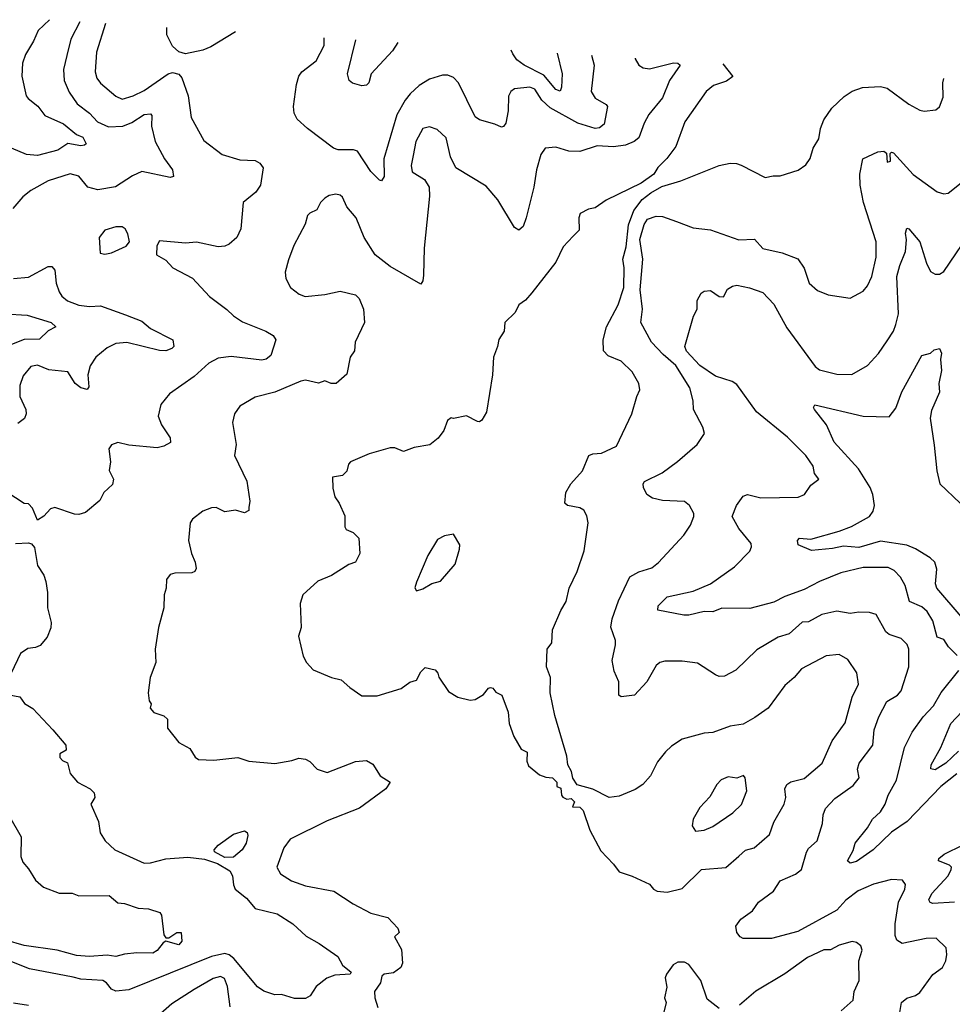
# Model space of a CAD drawing. Extents: x 1245515 to 1420776, y 606314 to 671314.
# Tile 314 of 385: x 1368114 to 1372394, y 658376 to 662894. Entities that reach past the tile are written whole.
import ezdxf

# ---------------------------------------------------------------- set-up
doc = ezdxf.new("R2010")
doc.units = 0

msp = doc.modelspace()

# ---------------------------------------------------------------- linework, layer by layer
at = {"layer": '0CON10XD'}
for points in [[(1368250.6, 662894), (1368198.2, 662845), (1368177.9, 662795), (1368140.5, 662735), (1368127.5, 662695), (1368123.3, 662635), (1368144.4, 662545), (1368152.3, 662532.3), (1368197.9, 662497.9), (1368229.4, 662455), (1368315, 662415.7), (1368375, 662367.9), (1368404, 662355), (1368418.8, 662325), (1368412, 662318), (1368395, 662315.7), (1368335, 662326.5), (1368288.8, 662295), (1368195, 662270.5), (1368145.6, 662275.6), (1368076.2, 662303.8)], [(1368507.5, 662877.2), (1368466.4, 662745), (1368460.3, 662655), (1368468, 662625), (1368485, 662602.1), (1368555, 662542.7), (1368585, 662530), (1368635, 662544), (1368685, 662569.2), (1368795, 662645.6), (1368815, 662651.4), (1368844.3, 662644.3), (1368857.9, 662627.9), (1368886.5, 662545), (1368901.1, 662445), (1368959.8, 662339.8), (1369043.3, 662275), (1369125, 662251.5), (1369195, 662248.6), (1369216.7, 662235), (1369232, 662215), (1369218.9, 662135), (1369198, 662102), (1369139.2, 662055), (1369129.4, 661935), (1369111.1, 661895), (1369076, 661864), (1369055, 661854.5), (1369025, 661851.9), (1368925, 661873.8), (1368875, 661868.8), (1368755, 661880), (1368743.3, 661856.7), (1368742.5, 661815), (1368785, 661790), (1368817.5, 661755), (1368907.3, 661707.3), (1368985, 661624), (1369065, 661564.3), (1369095, 661534.4), (1369137.3, 661507.3), (1369244.3, 661464.3), (1369276.7, 661445), (1369290, 661425), (1369267.1, 661352.9), (1369245, 661336.2), (1369225, 661332.1), (1369085, 661348.6), (1369025, 661340.8), (1368981.8, 661318.2), (1368915, 661256.5), (1368802.2, 661177.8), (1368761.7, 661128.3), (1368748.9, 661075), (1368764.5, 661035), (1368804.3, 660975), (1368805.6, 660954.4), (1368775, 660936.9), (1368745, 660929.4), (1368615, 660941.1), (1368565, 660953.8), (1368535, 660943.3), (1368523.8, 660925), (1368530.8, 660865), (1368524, 660825), (1368544.2, 660785), (1368539.5, 660760.5), (1368500, 660725), (1368481.7, 660688.3), (1368416.6, 660633.4), (1368385, 660624.2), (1368365, 660625.7), (1368275, 660656), (1368255, 660649.2), (1368225, 660616), (1368195, 660597.5), (1368172, 660652), (1368155, 660672.5), (1368135, 660673.3), (1368055, 660726)], [(1368389.3, 662884.9), (1368348.8, 662805), (1368329.9, 662730.1), (1368314.5, 662665), (1368318.2, 662615), (1368341.7, 662561.7), (1368377.3, 662507.3), (1368435, 662465.4), (1368470.5, 662425), (1368521.8, 662401.8), (1368587.1, 662405), (1368628.1, 662421.9), (1368685, 662458.7), (1368715, 662462), (1368720, 662455), (1368719.6, 662405), (1368735.9, 662335), (1368779.2, 662255), (1368815.5, 662205), (1368820, 662175), (1368805, 662170), (1368675, 662197.1), (1368631.8, 662178.2), (1368553.6, 662126.4), (1368472.9, 662112.9), (1368426.2, 662125), (1368385.9, 662175.9), (1368345, 662186.6), (1368244, 662155), (1368165, 662110), (1368128.8, 662081.2), (1368082.1, 662027.9)], [(1369104.2, 662837.9), (1368991.2, 662768.8), (1368955, 662753.5), (1368875, 662738), (1368845, 662746), (1368815, 662772), (1368790, 662825), (1368788.8, 662858.7)], [(1370738.7, 662730.5), (1370750.4, 662685), (1370736.4, 662565), (1370755, 662533.3), (1370805.4, 662505.4), (1370811.4, 662495), (1370796.2, 662415), (1370775, 662397.5), (1370755, 662394.5), (1370675, 662419.6), (1370549.3, 662489.3), (1370509.7, 662525), (1370478.2, 662575), (1370455, 662584.7), (1370385, 662576.9), (1370368, 662565), (1370357.6, 662542.4), (1370355.5, 662475.5), (1370345, 662418.8), (1370335, 662404.2), (1370325, 662400.8), (1370294.5, 662414.5), (1370225, 662434.4), (1370205, 662448.6), (1370127.7, 662605), (1370105, 662628.9), (1370079.1, 662639.1), (1370055, 662640), (1369995, 662621.1), (1369948.1, 662591.9), (1369905.9, 662554.1), (1369882.7, 662525), (1369845, 662457.1), (1369784.5, 662255), (1369786.1, 662175), (1369775, 662154.2), (1369765, 662157.1), (1369725, 662196.7), (1369665, 662290.8), (1369646.6, 662296.6), (1369575, 662297.5), (1369555, 662304.3), (1369435, 662394.5), (1369387.4, 662437.4), (1369373.5, 662465), (1369370.9, 662495), (1369383.9, 662596.1), (1369394.6, 662635.4), (1369409.2, 662655), (1369475, 662705.8), (1369511.5, 662775), (1369511.9, 662811.1)], [(1369850.2, 662788.9), (1369825, 662750.8), (1369727.1, 662645), (1369715.7, 662605), (1369705, 662593.8), (1369685, 662590), (1369642.1, 662602.1), (1369626, 662615), (1369618.9, 662645), (1369656.9, 662801.6)], [(1370580.2, 662740.9), (1370603.1, 662645), (1370600.5, 662585), (1370593.9, 662566.1), (1370575, 662573.6), (1370519.2, 662639.2), (1370429.1, 662685), (1370395, 662710.4), (1370376.9, 662736.9), (1370370.1, 662754.7)], [(1370938.1, 662717.4), (1370938.8, 662715), (1370955.3, 662685.3), (1370975, 662672.5), (1371005, 662668.2), (1371115.5, 662695.5), (1371134.4, 662694.4), (1371145.8, 662685), (1371096.2, 662615), (1371064.6, 662535), (1371000.8, 662459.2), (1370980.7, 662419.3), (1370955, 662352.5), (1370934, 662335), (1370895, 662317.8), (1370838.8, 662311.2), (1370765, 662314.7), (1370685, 662288.9), (1370635, 662290.9), (1370575, 662309.2), (1370526.2, 662303.8), (1370506, 662275), (1370485.5, 662204.5), (1370473.1, 662125), (1370438.1, 661985), (1370424.2, 661945), (1370405, 661928), (1370385, 661940), (1370308, 662068), (1370255, 662129.4), (1370115, 662214), (1370091.1, 662265), (1370071.7, 662351.7), (1370029.7, 662389.7), (1369995, 662402.5), (1369965, 662394), (1369932.5, 662335), (1369919.3, 662270.7), (1369910.4, 662225), (1369915, 662196.2), (1369971.5, 662161.5), (1369993.1, 662125), (1369994.3, 662085), (1369970.4, 661845), (1369967.7, 661722.3), (1369964, 661695), (1369955, 661680), (1369815, 661762), (1369745.6, 661815.6), (1369694.5, 661895), (1369658.5, 661985), (1369615.6, 662035), (1369595, 662080), (1369585, 662089.2), (1369565, 662094.2), (1369535, 662087.5), (1369514.5, 662075.5), (1369494.5, 662055.5), (1369477.8, 662022.2), (1369445, 662006.9), (1369434.4, 661995), (1369423.6, 661956.4), (1369372.8, 661857.2), (1369347.6, 661792.4), (1369332.5, 661735), (1369335.8, 661705.8), (1369356.2, 661665), (1369396.2, 661635), (1369424.5, 661624.5), (1369515, 661633.3), (1369585, 661647.9), (1369655, 661630.8), (1369672.5, 661615), (1369691.2, 661565), (1369695.8, 661505), (1369654, 661415), (1369651.2, 661375), (1369630, 661345), (1369615, 661267.5), (1369566.7, 661225), (1369544.1, 661224.1), (1369515, 661236.2), (1369485, 661225.7), (1369425, 661240), (1369405, 661235.7), (1369285, 661185.6), (1369195, 661162), (1369125, 661120), (1369100, 661085), (1369090, 661045), (1369107.1, 660945), (1369099.2, 660895), (1369157.2, 660777.2), (1369170, 660685), (1369166.2, 660655), (1369165, 660642.5), (1369145, 660631.2), (1369105, 660643.8), (1369055, 660635.8), (1369015, 660655.8), (1368995, 660653.8), (1368955, 660638.8), (1368907.3, 660602.7), (1368896.2, 660585), (1368888.6, 660505), (1368902, 660445), (1368920, 660405), (1368923.8, 660375), (1368917.7, 660362.3), (1368903.8, 660356.2), (1368826.4, 660353.6), (1368805, 660347.5), (1368787.5, 660325), (1368786, 660285), (1368776.7, 660255), (1368776.2, 660195), (1368751.2, 660105), (1368736.2, 660005), (1368738.8, 659945), (1368713.3, 659875), (1368703.3, 659805), (1368708.3, 659768.3), (1368717.5, 659755), (1368712.5, 659735), (1368730, 659715), (1368775, 659700), (1368792.5, 659685), (1368792.7, 659642.7), (1368845, 659577.5), (1368895, 659550), (1368920, 659510), (1368935, 659500), (1369005, 659496.2), (1369115, 659509.2), (1369165, 659492), (1369285, 659480.6), (1369362.5, 659495), (1369395, 659505.7), (1369425, 659500.8), (1369445, 659490), (1369478.8, 659455), (1369525, 659439.5), (1369655, 659490), (1369705.5, 659495.5), (1369735, 659478), (1369768, 659425), (1369813.8, 659395), (1369795, 659364.2), (1369673.3, 659276.7), (1369525, 659217.5), (1369355, 659133.1), (1369326.1, 659093.9), (1369294.4, 659005), (1369310.5, 658975), (1369362.2, 658942.2), (1369425, 658919.2), (1369555.8, 658895.8), (1369645, 658837.1), (1369725.8, 658794.2), (1369803.3, 658775), (1369850, 658725), (1369856.2, 658705), (1369834, 658685), (1369866.8, 658626.8), (1369871.4, 658565), (1369863.6, 658545), (1369828.9, 658521.1), (1369786.1, 658513.9), (1369776.7, 658505), (1369770, 658475), (1369743.1, 658435), (1369743.8, 658405), (1369757.9, 658362.1)], [(1371341.9, 662690.8), (1371386.4, 662633.6), (1371357.7, 662612.3), (1371298.6, 662591.4), (1371264.4, 662565), (1371166.4, 662425), (1371125, 662312.5), (1371083.4, 662256.6), (1371043.6, 662216.4), (1371024.2, 662185), (1370966.1, 662143.9), (1370805, 662065.6), (1370755, 662030), (1370725, 662024), (1370686.2, 662005), (1370680, 661985), (1370682, 661928), (1370655, 661900), (1370608.6, 661851.4), (1370575, 661782), (1370465, 661641.4), (1370435, 661607.5), (1370405, 661585.8), (1370388.8, 661551.2), (1370340, 661505), (1370337.5, 661465), (1370313, 661427), (1370307.5, 661395), (1370288.1, 661345), (1370284.6, 661265), (1370256.5, 661093.5), (1370235, 661056.7), (1370225, 661048.8), (1370215, 661050), (1370164.1, 661075.9), (1370105, 661063.3), (1370093.6, 661066.4), (1370077.5, 661055), (1370061.2, 661008.8), (1370035, 660974), (1369996.8, 660943.2), (1369925, 660931.5), (1369875, 660912.5), (1369835, 660930), (1369815, 660930), (1369717.5, 660902.5), (1369632.5, 660865), (1369623.3, 660855), (1369615, 660822.5), (1369595, 660802.5), (1369550, 660795), (1369551.2, 660745), (1369560, 660705), (1369580.8, 660675), (1369607, 660617), (1369607, 660567), (1369612.5, 660555), (1369645, 660541.2), (1369670, 660515), (1369675.8, 660445), (1369655.6, 660404.4), (1369625, 660394.4), (1369545, 660343.3), (1369483, 660317), (1369413.8, 660255), (1369400.8, 660215), (1369405.8, 660105), (1369394, 660065), (1369415, 659973.3), (1369430, 659945), (1369461.1, 659911.1), (1369545.6, 659875.6), (1369590, 659865), (1369629.4, 659829.4), (1369685, 659791.4), (1369755, 659791.9), (1369865, 659825.8), (1369905, 659853.8), (1369935, 659863.3), (1369955, 659902), (1369975, 659922), (1370020.5, 659910.5), (1370033.8, 659895), (1370037.5, 659877.5), (1370081.7, 659811.7), (1370125, 659786), (1370181.9, 659771.9), (1370205, 659774.4), (1370242.4, 659797.6), (1370265, 659826.7), (1370275, 659830), (1370285.9, 659825.9), (1370298.8, 659808.8), (1370327.5, 659795), (1370356.4, 659716.4), (1370360, 659665), (1370381.2, 659605), (1370415, 659547.5), (1370442.5, 659532.5), (1370442, 659492), (1370450, 659470), (1370499.3, 659429.3), (1370528.3, 659418.3), (1370560, 659415), (1370580, 659395), (1370580, 659375), (1370598.3, 659368.3), (1370600, 659335), (1370607, 659327), (1370625, 659317.5), (1370645, 659320), (1370660, 659305), (1370651.7, 659281.7), (1370685, 659280), (1370700, 659265), (1370730, 659175), (1370780.7, 659080.7), (1370839.3, 659019.3), (1370865, 658983.3), (1370925, 658963.8), (1371005, 658927.5), (1371022.5, 658905), (1371040, 658895), (1371085, 658890), (1371155, 658906.7), (1371243.3, 658995), (1371355.6, 659004.4), (1371414.3, 659055.7), (1371445, 659083.3), (1371485, 659094.3), (1371555, 659155.7), (1371575, 659212), (1371622.7, 659295), (1371630, 659325), (1371626.5, 659365), (1371634.3, 659385), (1371653.3, 659396.7), (1371715, 659411.5), (1371797.6, 659482.4), (1371843.2, 659585), (1371903.1, 659666.9), (1371934.7, 659785.3), (1371964.4, 659845), (1371956.5, 659896.5), (1371915, 659957.5), (1371875, 659981.4), (1371815, 659974.4), (1371702.5, 659915), (1371668.5, 659875), (1371625, 659838.5), (1371548.9, 659735), (1371487.9, 659692.1), (1371435, 659661.1), (1371375, 659652.3), (1371295, 659622.9), (1371255, 659620.6), (1371155, 659592), (1371105, 659560), (1371078, 659535), (1371041.3, 659488.7), (1371008.6, 659425), (1370973.8, 659385), (1370938.9, 659361.1), (1370865, 659330.8), (1370820, 659325), (1370745, 659363.3), (1370673, 659383), (1370653, 659413), (1370646.2, 659445), (1370630, 659475), (1370625.7, 659515), (1370570.7, 659700.7), (1370548.9, 659805), (1370550, 659875), (1370531.5, 659925), (1370534.4, 660005), (1370555.8, 660035), (1370559.2, 660095), (1370597.2, 660182.8), (1370621.9, 660225), (1370636.5, 660285), (1370672.5, 660362.5), (1370705, 660456.7), (1370723.1, 660585), (1370717.2, 660617.2), (1370703.1, 660643.1), (1370684.2, 660654.2), (1370627.5, 660665), (1370616.7, 660675), (1370621.2, 660725), (1370644, 660765), (1370696.7, 660823.3), (1370726.7, 660895), (1370745, 660902), (1370785, 660904.3), (1370853, 660937), (1370923.1, 661085), (1370946, 661165), (1370960.8, 661195), (1370956, 661225), (1370925, 661278), (1370875, 661326.7), (1370815, 661351.2), (1370793.8, 661375), (1370792.5, 661425), (1370806.9, 661485), (1370860.7, 661585), (1370886.5, 661665), (1370888.9, 661755), (1370881.6, 661795), (1370897.8, 661852.2), (1370907.6, 661952.4), (1370932.2, 662017.8), (1370971, 662069), (1371010.1, 662099.9), (1371061.2, 662128.8), (1371148.8, 662155), (1371325, 662224.5), (1371375, 662235.6), (1371404.3, 662234.3), (1371425.8, 662225.8), (1371535, 662170), (1371571.7, 662178.3), (1371605, 662177.5), (1371686.8, 662203.2), (1371722.1, 662227.9), (1371742.7, 662257.3), (1371755.7, 662305), (1371782.4, 662347.6), (1371788.9, 662395), (1371804.4, 662435), (1371842.2, 662487.8), (1371898.5, 662541.5), (1371934.2, 662565.8), (1371982.7, 662582.7), (1372065, 662588), (1372095, 662579.2), (1372195, 662506.7), (1372245, 662479.2), (1372265, 662474.2), (1372319.5, 662480.5), (1372335.7, 662494.3), (1372352, 662538), (1372351.5, 662605), (1372356, 662624.2)], [(1371348.9, 659881.1), (1371325, 659880), (1371307.8, 659887.8), (1371225, 659940.8), (1371155, 659950.8), (1371075, 659950), (1371052.5, 659945), (1371035, 659931.2), (1370991.9, 659855), (1370935, 659794.2), (1370875, 659787.5), (1370863.3, 659795), (1370863.8, 659855), (1370842, 659905), (1370833.4, 659953.4), (1370849.1, 660025), (1370848.2, 660045), (1370827.3, 660107.3), (1370832.7, 660145), (1370862.2, 660227.8), (1370915, 660337.5), (1370955, 660361.1), (1371015, 660379.2), (1371046.6, 660403.4), (1371161.6, 660528.4), (1371192.2, 660575), (1371208.5, 660615), (1371208.5, 660628.5), (1371188, 660665), (1371165, 660682.5), (1371065, 660687.3), (1371018.6, 660698.6), (1370992.5, 660715), (1370977, 660747), (1370975.7, 660765), (1370981.4, 660775), (1371062, 660815), (1371133.4, 660866.6), (1371223.8, 660945), (1371256.7, 660995), (1371248.8, 661025), (1371207.1, 661105), (1371204.4, 661145), (1371189.5, 661205), (1371125, 661307.8), (1371067.2, 661357.2), (1371014.3, 661415), (1370964.5, 661505), (1370972.4, 661565), (1370962, 661655), (1370973.8, 661795), (1370960.5, 661885), (1370979.4, 661955), (1370995, 661978.5), (1371035, 661993.2), (1371065, 661991.1), (1371127.8, 661967.8), (1371205, 661938.8), (1371285, 661929.2), (1371415, 661883.6), (1371486.9, 661886.9), (1371525, 661844.4), (1371613.5, 661823.5), (1371685, 661796), (1371715, 661753.3), (1371738, 661685), (1371775, 661652), (1371825, 661630.8), (1371925, 661616), (1371985, 661648.8), (1372005, 661673.3), (1372025.8, 661715), (1372045.5, 661805), (1372044.6, 661875), (1371987.4, 662055), (1371972.1, 662135), (1371970.4, 662185), (1371984, 662255), (1372052.6, 662287.4), (1372080, 662290), (1372092, 662282), (1372095, 662240), (1372111.2, 662245), (1372109.3, 662280.7), (1372115, 662286.2), (1372125, 662283.8), (1372215, 662184.4), (1372325, 662104.3), (1372355, 662095.6), (1372375, 662098.1), (1372434.4, 662145)], [(1368505, 661817.5), (1368535, 661824.2), (1368602.5, 661855), (1368617.5, 661875), (1368610.7, 661910.7), (1368597.5, 661935), (1368583.9, 661943.9), (1368555, 661944.2), (1368505, 661928.8), (1368478.8, 661895), (1368483.1, 661823.1), (1368505, 661817.5)], [(1372416.8, 659976.8), (1372376.9, 660016.9), (1372355, 660050), (1372325, 660060), (1372304.6, 660135), (1372279, 660179), (1372255, 660199.2), (1372198.6, 660225), (1372177.7, 660297.7), (1372156.3, 660336.3), (1372127.3, 660367.3), (1372100.6, 660380.6), (1371985, 660380), (1371883.5, 660356.5), (1371785, 660316.1), (1371715, 660279.7), (1371625, 660247.7), (1371575, 660221.2), (1371465, 660192), (1371336.5, 660193.5), (1371295, 660176.5), (1371255, 660178.2), (1371185, 660161.8), (1371162.2, 660162.2), (1371043.3, 660185), (1371044.4, 660205), (1371085, 660245.5), (1371205, 660271.8), (1371284.4, 660305.6), (1371395, 660382.9), (1371464.4, 660455), (1371473.1, 660475), (1371470.7, 660490.7), (1371415, 660560), (1371384.7, 660615), (1371404.3, 660665), (1371435, 660708.2), (1371455, 660714.6), (1371515, 660700.4), (1371686.6, 660703.4), (1371716.2, 660715), (1371745, 660757.5), (1371782.5, 660785), (1371762.3, 660812.3), (1371755.8, 660845), (1371721.4, 660895), (1371638.3, 660978.3), (1371495, 661094.2), (1371405, 661220.5), (1371384.2, 661234.2), (1371307.6, 661257.6), (1371235, 661307.5), (1371175, 661372.5), (1371167.5, 661395), (1371206.8, 661533.2), (1371223.8, 661565), (1371223.3, 661605), (1371241.2, 661638.8), (1371255, 661648.8), (1371285, 661650.8), (1371325, 661624.3), (1371345, 661622), (1371362.9, 661657.1), (1371385, 661672), (1371405, 661675.7), (1371464.2, 661664.2), (1371525, 661642), (1371575, 661588.6), (1371635, 661480), (1371765, 661302.7), (1371785, 661287.9), (1371865, 661267.1), (1371933.3, 661266.7), (1372005, 661306.9), (1372055, 661362.9), (1372095, 661420), (1372123.8, 661465), (1372135, 661496), (1372147.2, 661545), (1372139.8, 661715), (1372153.3, 661766.7), (1372179.8, 661830.2), (1372184.5, 661884.5), (1372179.4, 661915), (1372185, 661936.7), (1372195, 661933.8), (1372245, 661874.2), (1372276.2, 661776.2), (1372295, 661738.8), (1372315, 661727.1), (1372335, 661726), (1372355, 661738.8), (1372495, 661943.3)], [(1368085, 661706.5), (1368155, 661713.3), (1368245, 661761.9), (1368262.2, 661762.2), (1368275.4, 661745), (1368280.6, 661685), (1368295, 661645.8), (1368308.1, 661625), (1368334.1, 661604.1), (1368385, 661583.8), (1368435, 661578.2), (1368485, 661581.5), (1368600.3, 661540.3), (1368675, 661511.4), (1368715, 661477.5), (1368817.1, 661425), (1368821.4, 661395), (1368812.5, 661385), (1368784.7, 661375.3), (1368755.9, 661375.9), (1368605, 661412.1), (1368555, 661408.2), (1368515, 661388.1), (1368464, 661346), (1368437.8, 661305), (1368426.2, 661265), (1368430.6, 661209.4), (1368422.9, 661197.1), (1368395, 661204.6), (1368368.5, 661225), (1368335, 661278.2), (1368247, 661287), (1368195, 661308.5), (1368165, 661302.9), (1368129.5, 661260.5), (1368114.1, 661215.9), (1368114.4, 661165), (1368142, 661105), (1368144, 661085), (1368135.7, 661064.3), (1368105, 661041.2)], [(1368045, 661543.9), (1368148, 661538), (1368258, 661505), (1368280, 661485), (1368245, 661465.8), (1368205, 661428), (1368135, 661425.8), (1368045, 661390.8)], [(1372435, 660156.2), (1372323.2, 660285), (1372318, 660305), (1372323.2, 660373.2), (1372314.7, 660405), (1372293.2, 660425), (1372225, 660466), (1372185, 660482.2), (1372065, 660501.3), (1371965, 660472.6), (1371895, 660478.7), (1371845, 660467.4), (1371748, 660458), (1371687.5, 660485), (1371683.8, 660505), (1371692.5, 660515), (1371745, 660510), (1371875, 660547.5), (1371931.7, 660568.3), (1372013.8, 660615), (1372031.3, 660638.7), (1372036.9, 660665), (1372029.5, 660715), (1372017.2, 660747.2), (1371963.1, 660833.1), (1371852.5, 660955), (1371816.9, 661035), (1371762.5, 661105), (1371758, 661115), (1371763.1, 661126.9), (1371985, 661074.5), (1372105, 661072), (1372135, 661111.2), (1372163.3, 661186.7), (1372255, 661353.3), (1372295, 661364.2), (1372310.9, 661379.1), (1372335.7, 661385.7), (1372345.4, 661364.6), (1372340.8, 661335), (1372344.4, 661285), (1372333.1, 661225), (1372336.2, 661185), (1372299.6, 661100.4), (1372292.9, 661065), (1372311.1, 660941.1), (1372323.4, 660823.4), (1372337.8, 660765), (1372430.7, 660675)], [(1368095, 660490), (1368153.8, 660493.8), (1368168.3, 660488.3), (1368181.7, 660471.7), (1368195, 660390), (1368224.4, 660345), (1368234.2, 660315.8), (1368242, 660265), (1368241.1, 660195), (1368257.7, 660127.7), (1368256.4, 660103.6), (1368239.5, 660060.5), (1368207.5, 660022.5), (1368186.5, 660013.5), (1368150.6, 660009.4), (1368118, 659985), (1368074.3, 659895)], [(1369935, 660273.3), (1369965, 660282.5), (1370005, 660307.5), (1370045, 660317.5), (1370113.3, 660395), (1370133.3, 660465), (1370133.8, 660485), (1370105, 660533.3), (1370064.2, 660525.8), (1370031.7, 660508.3), (1369987.1, 660435), (1369935, 660312.5), (1369927.5, 660287.5), (1369935, 660273.3)], [(1372147.6, 658302.4), (1372160.9, 658385), (1372185, 658404.6), (1372225, 658417.1), (1372245, 658430), (1372305, 658512.9), (1372349.4, 658545), (1372364.5, 658575), (1372369.5, 658605), (1372365.5, 658635), (1372319.7, 658679.7), (1372275, 658677.3), (1372165, 658655.5), (1372139.8, 658669.8), (1372132.3, 658692.3), (1372131.9, 658745), (1372147.8, 658845), (1372177.1, 658905), (1372178.9, 658925), (1372166.3, 658946.3), (1372115, 658948.2), (1372032.6, 658927.4), (1371963, 658897), (1371905, 658853.9), (1371865, 658808.5), (1371685, 658710.3), (1371565, 658677.3), (1371435, 658678.6), (1371420.8, 658685), (1371405.6, 658705), (1371401.5, 658735), (1371423.3, 658766.8), (1371477.5, 658805), (1371504.3, 658845), (1371574.4, 658895), (1371605, 658943.1), (1371675, 658973.1), (1371702.9, 658995), (1371725.4, 659074.6), (1371735, 659091.2), (1371774.3, 659125.7), (1371798.6, 659205), (1371801.8, 659245), (1371812.1, 659275), (1371855, 659320.8), (1371939.2, 659380.7), (1371967.3, 659415), (1371959.1, 659455), (1371966.9, 659483.1), (1372029.5, 659565), (1372035.5, 659635), (1372057.5, 659695), (1372094.4, 659765), (1372143.1, 659795), (1372160, 659815), (1372194.6, 659925), (1372195.4, 660005), (1372187.1, 660027.1), (1372160, 660055), (1372105, 660073.5), (1372089.4, 660085), (1372045, 660164.3), (1372015, 660173.1), (1371965, 660175.5), (1371925, 660169.2), (1371865, 660180), (1371795, 660164.6), (1371735, 660130.5), (1371705, 660129.1), (1371645, 660075.4), (1371595, 660060.5), (1371497.9, 660002.1), (1371401.2, 659908.8), (1371348.9, 659881.1)], [(1372415, 659433.8), (1372341.9, 659375), (1372187.4, 659215), (1372115, 659165.6), (1372030.8, 659085), (1371955, 659032), (1371925, 659023.1), (1371913.8, 659035), (1371938.8, 659081.2), (1371948.2, 659115), (1372005, 659185.5), (1372027.5, 659225), (1372065, 659259.5), (1372086, 659295), (1372100.4, 659335), (1372138.5, 659405), (1372174.4, 659555), (1372210.5, 659625), (1372260.4, 659695), (1372308.5, 659745), (1372342.7, 659807.3), (1372425, 659907.5)], [(1368066.1, 659796.1), (1368115, 659786.7), (1368136.1, 659756.1), (1368175, 659733.1), (1368265.3, 659635.3), (1368325.8, 659565), (1368327.5, 659542.5), (1368297.5, 659525), (1368298.3, 659508.3), (1368310, 659495), (1368333.3, 659483.3), (1368345.8, 659435), (1368380, 659395), (1368437.5, 659365), (1368455.7, 659345.7), (1368458.8, 659325), (1368440, 659295), (1368475.8, 659215), (1368483.1, 659163.1), (1368505.7, 659125.7), (1368551.2, 659085), (1368685, 659023.3), (1368715, 659024.5), (1368785, 659043.3), (1368885, 659051.6), (1368962.4, 659042.4), (1369022.4, 659022.4), (1369077.8, 658987.8), (1369090, 658965), (1369094.5, 658924.5), (1369103.1, 658905), (1369155, 658863.3), (1369195, 658815.6), (1369295, 658790.4), (1369368, 658745), (1369428.5, 658688.5), (1369488, 658655), (1369574, 658595), (1369596, 658555), (1369636, 658524), (1369630, 658515), (1369560.7, 658509.3), (1369524.3, 658495.7), (1369475, 658458), (1369447.1, 658415), (1369425, 658402.5), (1369375, 658402.5), (1369315, 658421.5), (1369285, 658420), (1369235, 658436.5), (1369205, 658456.5), (1369096.6, 658586.6), (1369075, 658603), (1369055, 658609), (1368994.2, 658595.8), (1368615, 658442.2), (1368555, 658436.2), (1368535.3, 658445.3), (1368513.1, 658475), (1368495, 658485.5), (1368395, 658490.9), (1368358.9, 658501.1), (1368158.7, 658538.7), (1368055, 658579.5)], [(1372423.1, 659536.9), (1372365, 659482.3), (1372315, 659452.5), (1372296.2, 659456.2), (1372297.5, 659475), (1372341.1, 659555), (1372388.4, 659665), (1372488.3, 659771.7)], [(1371215, 659170), (1371255, 659174.5), (1371295, 659192.2), (1371387.5, 659255), (1371427.2, 659292.8), (1371451.4, 659355), (1371443.3, 659415), (1371436.1, 659426.1), (1371405, 659414), (1371365, 659419.2), (1371333.5, 659406.5), (1371313.2, 659385), (1371282, 659328), (1371235, 659279.2), (1371204.5, 659225), (1371200, 659195), (1371215, 659170)], [(1368067.9, 659237.9), (1368121.4, 659145), (1368118.6, 659055), (1368127.6, 659027.6), (1368155, 658998), (1368186.9, 658945), (1368223.7, 658913.6), (1368295, 658886.4), (1368355, 658886.4), (1368385, 658873.5), (1368525, 658875.7), (1368565, 658842), (1368595, 658839.2), (1368657.3, 658817.3), (1368705, 658813.8), (1368757.3, 658797.3), (1368765.4, 658785.4), (1368775.8, 658695), (1368785, 658680.5), (1368799.1, 658680.9), (1368835, 658705.3), (1368855.5, 658705.5), (1368858.1, 658665), (1368845, 658649.5), (1368785, 658665.8), (1368771.7, 658658.3), (1368745, 658622.5), (1368725, 658610), (1368652.3, 658612.3), (1368595, 658606.7), (1368555, 658595.2), (1368515, 658601.7), (1368435, 658595.7), (1368375, 658599.6), (1368285.8, 658624.2), (1368135, 658646.4), (1367964.6, 658695.4)], [(1369055, 659049.4), (1369008.8, 659075), (1369006.2, 659085), (1369025, 659106.2), (1369095, 659156.2), (1369145, 659172.5), (1369157.5, 659165), (1369160.7, 659150.7), (1369154, 659115), (1369135.8, 659085), (1369095, 659050.6), (1369055, 659049.4)], [(1372405, 658844.7), (1372305, 658838.9), (1372292.9, 658842.9), (1372286.9, 658855), (1372300, 658885), (1372375, 658965.6), (1372389.6, 658995), (1372390, 659005), (1372381.5, 659015), (1372330.8, 659035), (1372333.3, 659045), (1372356.4, 659065), (1372445, 659108.3)], [(1371885, 658345.6), (1371940, 658395), (1371944.4, 658435), (1371967.1, 658485), (1371966, 658575), (1371980.8, 658625), (1371974.2, 658644.2), (1371955, 658659.2), (1371935, 658664.2), (1371875, 658648.1), (1371835, 658626.7), (1371805, 658626.7), (1371729.5, 658590.5), (1371625, 658516.5), (1371493.1, 658436.9), (1371418.1, 658371.9)], [(1371325, 658357.1), (1371269.3, 658399.3), (1371240, 658485), (1371185, 658558.8), (1371165, 658568.8), (1371135, 658568.8), (1371113.6, 658556.4), (1371083.3, 658515), (1371077, 658497), (1371084, 658455), (1371073.8, 658405), (1371081.2, 658385), (1371044.1, 658235.9)], [(1369080, 658365), (1369067.4, 658457.4), (1369054, 658495), (1369035, 658504.3), (1369001.2, 658495), (1368914, 658444), (1368812, 658378), (1368747.8, 658322.2)], [(1368155, 658370), (1368085, 658381.4)]]:
    msp.add_lwpolyline(points, dxfattribs=at)

doc.saveas('drawing.dxf')
